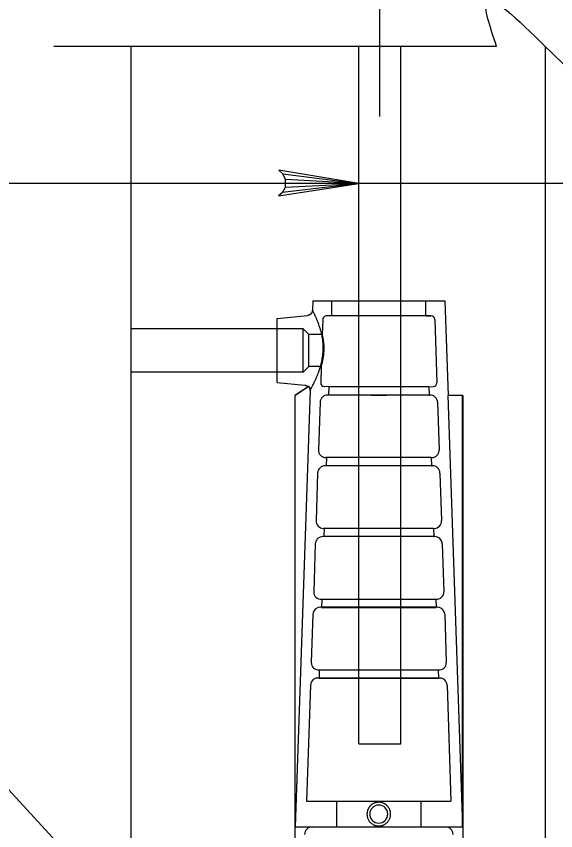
# Model space of a CAD drawing. Extents: x 641328 to 643024, y 298283 to 300065.
# Drawn here: x 641766.11 to 641791.7, y 299030.41 to 299069.09 of the extents above; entities that cross this region are included whole.
import ezdxf

# ---------------------------------------------------------------- set-up
doc = ezdxf.new("R2010")
doc.units = 0
doc.layers.add('2', color=7, linetype='Continuous')

msp = doc.modelspace()

# ---------------------------------------------------------------- linework, layer by layer
at = {"layer": '2'}
for p, q in [((641783.354, 299064.334), (641783.354, 299082.704)), ((641788.893, 299067.66), (641767.893, 299067.66)), ((641782.354, 299034.542), (641782.354, 299067.66)), ((641784.354, 299034.542), (641784.354, 299067.66)), ((641791.205, 299067.66), (641791.205, 298931.761)), ((641782.354, 299061.147), (641778.56, 299061.781)), ((641778.56, 299061.781), (641778.756, 299061.605)), ((641778.883, 299061.343), (641778.756, 299061.605)), ((641778.756, 299061.605), (641782.354, 299061.147)), ((641778.881, 299060.981), (641778.883, 299061.343)), ((641782.354, 299061.147), (641778.883, 299061.343)), ((641782.354, 299061.147), (641755.662, 299061.147)), ((641778.552, 299060.557), (641782.354, 299061.147)), ((641782.354, 299061.147), (641778.745, 299060.717)), ((641778.745, 299060.717), (641778.881, 299060.981)), ((641778.881, 299060.981), (641782.354, 299061.147)), ((641782.354, 299061.147), (641778.882, 299061.162)), ((641798.056, 299061.147), (641782.354, 299061.147)), ((641778.745, 299060.717), (641778.552, 299060.557)), ((641780.176, 299055.572), (641780.161, 299055.135)), ((641780.176, 299055.572), (641786.435, 299055.572)), ((641781.072, 299054.861), (641781.072, 299055.572)), ((641785.539, 299054.861), (641785.539, 299055.572)), ((641786.435, 299055.572), (641786.589, 299051.082)), ((641778.482, 299054.732), (641779.921, 299054.879)), ((641778.482, 299053.219), (641778.482, 299054.732)), ((641780.65, 299054.696), (641780.626, 299053.979)), ((641785.783, 299054.868), (641780.828, 299054.868)), ((641781.048, 299054.861), (641780.834, 299054.868)), ((641785.563, 299054.861), (641781.048, 299054.861)), ((641785.563, 299054.861), (641785.777, 299054.868)), ((641785.96, 299054.696), (641786.061, 299051.688)), ((641778.482, 299054.256), (641771.565, 299054.256)), ((641779.714, 299054.256), (641778.482, 299054.256)), ((641779.992, 299053.979), (641779.714, 299054.256)), ((641779.714, 299053.219), (641779.714, 299054.256)), ((641780.626, 299053.979), (641779.992, 299053.979)), ((641779.992, 299053.219), (641779.992, 299053.979)), ((641778.482, 299051.707), (641778.482, 299053.219)), ((641779.714, 299052.183), (641779.714, 299053.219)), ((641779.992, 299052.46), (641779.992, 299053.219)), ((641779.992, 299052.46), (641779.714, 299052.183)), ((641780.575, 299052.46), (641779.992, 299052.46)), ((641780.575, 299052.46), (641780.549, 299051.688)), ((641778.482, 299052.183), (641771.565, 299052.183)), ((641779.714, 299052.183), (641778.482, 299052.183)), ((641778.482, 299051.707), (641779.79, 299051.573)), ((641779.948, 299051.5), (641779.322, 299051.082)), ((641779.983, 299051.512), (641779.34, 299051.082)), ((641780.046, 299051.327), (641779.34, 299030.591)), ((641780.935, 299051.497), (641780.721, 299051.504)), ((641780.935, 299051.497), (641780.922, 299051.104)), ((641785.676, 299051.497), (641780.935, 299051.497)), ((641785.676, 299051.497), (641785.89, 299051.504)), ((641785.676, 299051.497), (641785.689, 299051.104)), ((641779.322, 299051.082), (641779.322, 299012.175)), ((641779.34, 299051.082), (641779.322, 299051.082)), ((641779.34, 299030.591), (641779.34, 299051.082)), ((641785.737, 299051.106), (641780.874, 299051.106)), ((641780.922, 299051.104), (641780.886, 299051.106)), ((641785.689, 299051.104), (641780.922, 299051.104)), ((641783.687, 299051.082), (641782.924, 299051.082)), ((641785.689, 299051.104), (641785.725, 299051.106)), ((641786.573, 299051.082), (641787.27, 299030.591)), ((641787.27, 299051.082), (641786.573, 299051.082)), ((641787.27, 299030.591), (641787.27, 299051.082)), ((641787.289, 299051.082), (641787.27, 299051.082)), ((641787.289, 299051.082), (641787.289, 299004.614)), ((641780.518, 299050.762), (641780.442, 299048.502)), ((641786.093, 299050.762), (641786.168, 299048.502)), ((641780.822, 299048.134), (641780.786, 299048.135)), ((641780.822, 299048.134), (641780.809, 299047.741)), ((641785.789, 299048.134), (641780.822, 299048.134)), ((641785.789, 299048.134), (641785.825, 299048.135)), ((641785.789, 299048.134), (641785.802, 299047.741)), ((641785.85, 299047.743), (641780.761, 299047.743)), ((641780.809, 299047.741), (641780.773, 299047.742)), ((641785.802, 299047.741), (641780.809, 299047.741)), ((641785.802, 299047.741), (641785.838, 299047.742)), ((641780.405, 299047.399), (641780.329, 299045.139)), ((641786.206, 299047.399), (641786.281, 299045.139)), ((641780.709, 299044.77), (641780.673, 299044.772)), ((641780.709, 299044.77), (641780.696, 299044.378)), ((641785.902, 299044.77), (641780.709, 299044.77)), ((641785.902, 299044.77), (641785.938, 299044.772)), ((641785.902, 299044.77), (641785.915, 299044.378)), ((641785.963, 299044.379), (641780.648, 299044.379)), ((641780.696, 299044.378), (641780.66, 299044.379)), ((641785.915, 299044.378), (641780.696, 299044.378)), ((641785.915, 299044.378), (641785.951, 299044.379)), ((641780.292, 299044.036), (641780.216, 299041.763)), ((641786.319, 299044.036), (641786.395, 299041.763)), ((641780.559, 299041.408), (641786.052, 299041.408)), ((641780.596, 299041.41), (641780.583, 299041.018)), ((641780.596, 299041.41), (641786.015, 299041.41)), ((641786.015, 299041.41), (641786.028, 299041.018)), ((641786.088, 299041.023), (641780.523, 299041.023)), ((641780.583, 299041.018), (641786.028, 299041.018)), ((641780.18, 299040.692), (641780.103, 299038.402)), ((641786.431, 299040.692), (641786.508, 299038.402)), ((641791.205, 299004.614), (641759.109, 299039.596)), ((641780.446, 299038.048), (641786.165, 299038.048)), ((641780.483, 299038.05), (641780.47, 299037.657)), ((641780.483, 299038.05), (641786.128, 299038.05)), ((641786.128, 299038.05), (641786.141, 299037.657)), ((641786.201, 299037.663), (641780.41, 299037.663)), ((641780.47, 299037.657), (641786.141, 299037.657)), ((641780.067, 299037.331), (641779.882, 299031.814)), ((641786.544, 299037.331), (641786.729, 299031.814)), ((641782.354, 299034.542), (641784.354, 299034.542)), ((641779.882, 299031.814), (641786.729, 299031.814)), ((641779.34, 299030.591), (641782.924, 299030.591)), ((641782.924, 299030.591), (641783.687, 299030.591)), ((641783.687, 299030.591), (641787.27, 299030.591))]:
    msp.add_line(p, q, dxfattribs=at)
msp.add_lwpolyline([(641771.565, 299004.614), (641771.565, 299067.66)], dxfattribs=at)
for centre, radius, start, end in [((641780.828, 299054.69), 0.178, 88.0756, 178.0756), ((641785.783, 299054.69), 0.178, 1.9244, 91.9244), ((641780.727, 299051.682), 0.178, 178.0756, 268.0756), ((641785.884, 299051.682), 0.178, 271.9244, 1.9244), ((641780.874, 299050.75), 0.356, 88.0756, 178.0756), ((641785.737, 299050.75), 0.356, 1.9244, 91.9244), ((641780.798, 299048.49), 0.356, 178.0756, 268.0756), ((641785.813, 299048.49), 0.356, 271.9244, 1.9244), ((641780.761, 299047.387), 0.356, 88.0756, 178.0756), ((641785.85, 299047.387), 0.356, 1.9244, 91.9244), ((641780.685, 299045.127), 0.356, 178.0756, 268.0756), ((641785.926, 299045.127), 0.356, 271.9244, 1.9244), ((641780.648, 299044.024), 0.356, 88.0756, 178.0756), ((641785.963, 299044.024), 0.356, 1.9244, 91.9244), ((641780.559, 299041.751), 0.343, 178.0756, 276.282), ((641786.052, 299041.751), 0.343, 263.718, 1.9244), ((641780.523, 299040.68), 0.343, 79.8693, 178.0756), ((641786.088, 299040.68), 0.343, 1.9244, 100.1307), ((641780.446, 299038.39), 0.343, 178.0756, 276.282), ((641786.165, 299038.39), 0.343, 263.718, 1.9244), ((641780.41, 299037.32), 0.343, 79.8693, 178.0756), ((641786.201, 299037.32), 0.343, 1.9244, 100.1307), ((641783.305, 299031.203), 0.427, 0, 180), ((641783.305, 299031.203), 0.427, 180, 0), ((641780.14, 299030.235), 0.356, 90, 180), ((641786.47, 299030.235), 0.356, 0, 90)]:
    msp.add_arc(centre, radius, start, end, dxfattribs=at)
msp.add_spline([(641788.893, 299067.66), (641788.393, 299069.785), (641794.017, 299065.535), (641793.517, 299067.66)], degree=3, dxfattribs=at)
for points, degree in [([(641780.161, 299055.135), (641780.16, 299055.12), (641780.158, 299055.104), (641780.155, 299055.088), (641780.151, 299055.072), (641780.147, 299055.057), (641780.141, 299055.042), (641780.134, 299055.028), (641780.127, 299055.014), (641780.118, 299055), (641780.11, 299054.987), (641780.1, 299054.974), (641780.089, 299054.962), (641780.078, 299054.951), (641780.066, 299054.94), (641780.053, 299054.931), (641780.041, 299054.921), (641780.027, 299054.913), (641780.013, 299054.906), (641779.998, 299054.899), (641779.984, 299054.893), (641779.968, 299054.888), (641779.953, 299054.884), (641779.937, 299054.881), (641779.921, 299054.879)], 3), ([(641780.059, 299051.351), (641780.067, 299051.366), (641780.077, 299051.383), (641780.098, 299051.422), (641780.11, 299051.443), (641780.148, 299051.515), (641780.178, 299051.572), (641780.227, 299051.671), (641780.244, 299051.706), (641780.279, 299051.779), (641780.297, 299051.818), (641780.333, 299051.897), (641780.351, 299051.939), (641780.387, 299052.025), (641780.405, 299052.07), (641780.459, 299052.209), (641780.494, 299052.306), (641780.556, 299052.511), (641780.585, 299052.62), (641780.63, 299052.841), (641780.648, 299052.955), (641780.669, 299053.188), (641780.672, 299053.304), (641780.667, 299053.477), (641780.664, 299053.535), (641780.654, 299053.649), (641780.647, 299053.706), (641780.623, 299053.872), (641780.601, 299053.979), (641780.562, 299054.132), (641780.549, 299054.183), (641780.52, 299054.28), (641780.505, 299054.327), (641780.459, 299054.463), (641780.428, 299054.547), (641780.38, 299054.665), (641780.365, 299054.702), (641780.334, 299054.773), (641780.32, 299054.806), (641780.291, 299054.869), (641780.278, 299054.898), (641780.252, 299054.952), (641780.24, 299054.976), (641780.208, 299055.043), (641780.191, 299055.077), (641780.173, 299055.112), (641780.168, 299055.121), (641780.162, 299055.133), (641780.161, 299055.135), (641780.161, 299055.135)], 3), ([(641780.71, 299053.219), (641780.711, 299053.269), (641780.712, 299053.319), (641780.71, 299053.416), (641780.707, 299053.465), (641780.7, 299053.557), (641780.695, 299053.6), (641780.685, 299053.683), (641780.679, 299053.722), (641780.67, 299053.774), (641780.667, 299053.791), (641780.661, 299053.822), (641780.658, 299053.837), (641780.65, 299053.878), (641780.645, 299053.902), (641780.636, 299053.94), (641780.632, 299053.954), (641780.628, 299053.974), (641780.626, 299053.979), (641780.626, 299053.979)], 3), ([(641780.575, 299052.46), (641780.575, 299052.46), (641780.577, 299052.465), (641780.583, 299052.485), (641780.587, 299052.499), (641780.599, 299052.537), (641780.605, 299052.561), (641780.62, 299052.616), (641780.628, 299052.648), (641780.64, 299052.7), (641780.645, 299052.719), (641780.653, 299052.757), (641780.657, 299052.777), (641780.669, 299052.838), (641780.676, 299052.882), (641780.69, 299052.974), (641780.696, 299053.022), (641780.702, 299053.095), (641780.704, 299053.119), (641780.708, 299053.169), (641780.709, 299053.194), (641780.71, 299053.219)], 3), ([(641779.79, 299051.573), (641779.807, 299051.571), (641779.823, 299051.568), (641779.839, 299051.563), (641779.855, 299051.558), (641779.871, 299051.552), (641779.886, 299051.544), (641779.901, 299051.537), (641779.915, 299051.528), (641779.928, 299051.517), (641779.935, 299051.512), (641779.942, 299051.506), (641779.948, 299051.5)], 3), ([(641779.983, 299051.512), (641779.96, 299051.504), (641779.948, 299051.5), (641779.948, 299051.5), (641779.948, 299051.5), (641779.948, 299051.5)], 3), ([(641779.948, 299051.5), (641779.948, 299051.5), (641779.951, 299051.501), (641779.963, 299051.505), (641779.972, 299051.508), (641779.983, 299051.512)], 3), ([(641780.046, 299051.327), (641780.047, 299051.361), (641780.042, 299051.394), (641780.026, 299051.441), (641780.019, 299051.456), (641780.003, 299051.485), (641779.993, 299051.499), (641779.983, 299051.512)], 3), ([(641779.983, 299051.512), (641779.993, 299051.499), (641780.003, 299051.486), (641780.019, 299051.457), (641780.026, 299051.441), (641780.037, 299051.41), (641780.04, 299051.393), (641780.045, 299051.361), (641780.046, 299051.344), (641780.046, 299051.327)], 3), ([(641781.314, 299030.591), (641781.314, 299030.999), (641781.314, 299031.407), (641781.314, 299031.814)], 2), ([(641783.866, 299031.203), (641783.866, 299031.239), (641783.863, 299031.276), (641783.848, 299031.348), (641783.837, 299031.384), (641783.809, 299031.452), (641783.792, 299031.484), (641783.751, 299031.546), (641783.728, 299031.574), (641783.689, 299031.613), (641783.676, 299031.625), (641783.647, 299031.649), (641783.632, 299031.66), (641783.587, 299031.691), (641783.554, 299031.708), (641783.487, 299031.736), (641783.451, 299031.747), (641783.379, 299031.762), (641783.343, 299031.765), (641783.269, 299031.765), (641783.232, 299031.762), (641783.16, 299031.747), (641783.125, 299031.736), (641783.056, 299031.708), (641783.024, 299031.691), (641782.963, 299031.65), (641782.935, 299031.626), (641782.883, 299031.574), (641782.86, 299031.546), (641782.829, 299031.5), (641782.82, 299031.484), (641782.802, 299031.451), (641782.794, 299031.435), (641782.773, 299031.384), (641782.763, 299031.349), (641782.748, 299031.276), (641782.745, 299031.239), (641782.745, 299031.203)], 3), ([(641785.297, 299031.814), (641785.297, 299031.407), (641785.297, 299030.999), (641785.297, 299030.591)], 2), ([(641782.745, 299031.203), (641782.745, 299031.184), (641782.745, 299031.166), (641782.749, 299031.129), (641782.752, 299031.11), (641782.762, 299031.056), (641782.773, 299031.021), (641782.801, 299030.953), (641782.818, 299030.92), (641782.858, 299030.859), (641782.881, 299030.83), (641782.933, 299030.778), (641782.962, 299030.754), (641783.022, 299030.713), (641783.055, 299030.695), (641783.123, 299030.667), (641783.159, 299030.656), (641783.231, 299030.641), (641783.268, 299030.637), (641783.342, 299030.637), (641783.379, 299030.641), (641783.433, 299030.652), (641783.452, 299030.656), (641783.487, 299030.667), (641783.504, 299030.674), (641783.555, 299030.695), (641783.588, 299030.712), (641783.649, 299030.754), (641783.677, 299030.778), (641783.729, 299030.83), (641783.753, 299030.859), (641783.793, 299030.92), (641783.81, 299030.953), (641783.838, 299031.021), (641783.849, 299031.056), (641783.863, 299031.128), (641783.866, 299031.166), (641783.866, 299031.203)], 3)]:
    msp.add_open_spline(points, degree=degree, dxfattribs=at)

doc.saveas('drawing.dxf')
